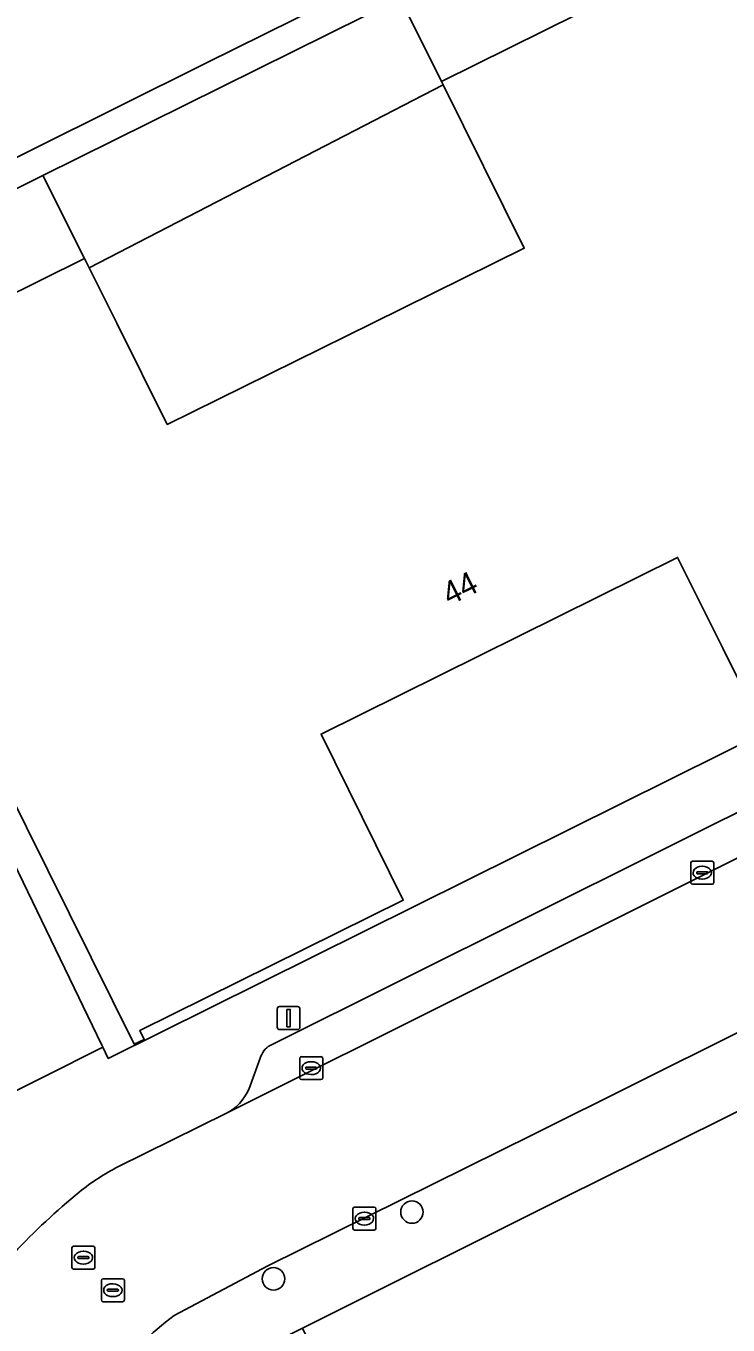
# Model space of a CAD drawing. Extents: x 157793 to 159380, y 380877 to 382313.
# Drawn here: x 157969.6 to 158000.2, y 381456.3 to 381513 of the extents above; entities that cross this region are included whole.
import ezdxf

# ---------------------------------------------------------------- set-up
doc = ezdxf.new("R2010")
doc.units = 0
for name, color, linetype in [('IMGEO_Berm_groen', 7, 'Continuous'), ('IMGEO_Boom', 7, 'Continuous'), ('IMGEO_Erf', 7, 'Continuous'), ('IMGEO_Groenvoorziening', 7, 'Continuous'), ('IMGEO_Hek', 7, 'Continuous'), ('IMGEO_Kolk', 7, 'Continuous'), ('IMGEO_Lichtmast', 7, 'Continuous'), ('IMGEO_Pand', 7, 'Continuous'), ('IMGEO_Pand_nummerreeks', 7, 'Continuous'), ('IMGEO_Parkeervlak_gesloten', 7, 'Continuous'), ('IMGEO_Parkeervlak_open', 7, 'Continuous'), ('IMGEO_Rijbaan_lokaal_gesloten', 7, 'Continuous'), ('IMGEO_Rioolput', 7, 'Continuous'), ('IMGEO_Voetpad_open', 7, 'Continuous')]:
    doc.layers.add(name, color=color, linetype=linetype)

msp = doc.modelspace()

# ---------------------------------------------------------------- linework, layer by layer
at = {"layer": 'IMGEO_Berm_groen'}
msp.add_lwpolyline([(157978.442, 381521.621), (157977.311, 381519.933), (157976.482, 381519.092), (157975.532, 381518.391), (157974.242, 381517.749), (157951.365, 381506.36), (157945.482, 381503.431), (157943.15, 381502.27), (157942.593, 381501.228), (157943.058, 381501.015), (157942.594, 381500), (157941.134, 381496.807), (157943.741, 381495.448), (157945.267, 381495.352), (157954.478, 381499.89), (157954.701, 381500), (157977.445, 381511.314), (157986.551, 381515.844), (157996.349, 381520.716)], dxfattribs=at)
at = {"layer": 'IMGEO_Boom'}
for centre in [(157986.457, 381461.246), (157980.423, 381458.334)]:
    msp.add_circle(centre, 0.489, dxfattribs=at)
at = {"layer": 'IMGEO_Erf'}
for points in [[(157972.389, 381502.405), (157973.589, 381500), (157975.794, 381495.582), (157984.739, 381500), (157991.351, 381503.266), (157987.81, 381510.39)], [(158019.981, 381475.214), (158018.159, 381474.325), (158017.68, 381474.092), (158016.82, 381473.672), (158008.741, 381469.656), (158007.951, 381469.263), (158002.249, 381466.432), (158001.969, 381466.293), (158000, 381465.316), (157996.346, 381463.5), (157993.12, 381461.891), (157981.69, 381456.19), (157983.31, 381452.88), (157982.97, 381452.72), (157985.85, 381446.85), (158000, 381447.964), (158003.413, 381448.233), (158003.581, 381448.246), (158002.787, 381457.829), (158027.635, 381459.625), (158027.622, 381459.792)]]:
    msp.add_lwpolyline(points, close=True, dxfattribs=at)
for points in [[(158034.984, 381505.686), (158023.52, 381500), (158010.931, 381493.756), (158013.496, 381488.404), (158001.635, 381482.543), (158000, 381485.833), (157998.036, 381489.785), (157982.493, 381482.086), (157986.075, 381474.845), (157974.596, 381469.163), (157974.788, 381468.773), (157974.352, 381468.563), (157960.246, 381496.977)], [(157959.399, 381496.551), (157972.94, 381468.518), (157972.984, 381468.428), (157973.217, 381467.945), (158000, 381481.251), (158007.083, 381484.77), (158007.424, 381484.939), (158013.289, 381487.853), (158013.735, 381488.075), (158022.606, 381492.481), (158024.099, 381493.223), (158029.2, 381495.754), (158029.94, 381496.123), (158037.715, 381500)]]:
    msp.add_lwpolyline(points, dxfattribs=at)
at = {"layer": 'IMGEO_Groenvoorziening'}
for points in [[(157997.811, 381520.074), (157985.942, 381514.174), (157987.741, 381510.529), (157999.625, 381516.436)], [(157970.374, 381506.436), (157972.184, 381502.815), (157972.389, 381502.405), (157987.81, 381510.39), (157987.741, 381510.529), (157985.942, 381514.174)]]:
    msp.add_lwpolyline(points, close=True, dxfattribs=at)
msp.add_lwpolyline([(157966.493, 381500), (157972.184, 381502.815), (157970.374, 381506.436), (157957.674, 381500.123), (157957.427, 381500), (157955.015, 381498.801), (157954.478, 381499.89), (157945.267, 381495.352), (157943.741, 381495.448), (157941.134, 381496.807), (157938.238, 381490.473)], dxfattribs=at)
at = {"layer": 'IMGEO_Hek'}
msp.add_lwpolyline([(157972.389, 381502.405), (157987.81, 381510.39)], dxfattribs=at)
at = {"layer": 'IMGEO_Kolk'}
for p, q in [((157998.608, 381475.613), (157998.608, 381476.465)), ((157998.683, 381476.539), (157999.535, 381476.539)), ((157999.609, 381476.465), (157999.609, 381475.613)), ((157998.867, 381476.033), (157998.867, 381476.045)), ((157999.305, 381475.996), (157998.907, 381475.996)), ((157998.91, 381476.082), (157999.308, 381476.082)), ((157999.096, 381476.319), (157999.121, 381476.319)), ((157999.351, 381476.045), (157999.351, 381476.033)), ((157999.535, 381475.539), (157998.683, 381475.539)), ((157999.119, 381475.759), (157999.094, 381475.759)), ((157981.639, 381468.02), (157982.491, 381468.02)), ((157981.564, 381467.094), (157981.564, 381467.946)), ((157981.823, 381467.514), (157981.823, 381467.526)), ((157982.261, 381467.477), (157981.863, 381467.477)), ((157981.866, 381467.563), (157982.264, 381467.563)), ((157982.052, 381467.8), (157982.077, 381467.8)), ((157982.307, 381467.526), (157982.307, 381467.514)), ((157982.565, 381467.946), (157982.565, 381467.094)), ((157982.491, 381467.02), (157981.639, 381467.02)), ((157982.075, 381467.24), (157982.05, 381467.24)), ((157983.884, 381460.535), (157983.884, 381461.387)), ((157983.959, 381461.461), (157984.811, 381461.461)), ((157984.372, 381461.241), (157984.397, 381461.241)), ((157984.885, 381461.387), (157984.885, 381460.535)), ((157984.143, 381460.955), (157984.143, 381460.967)), ((157984.581, 381460.918), (157984.183, 381460.918)), ((157984.186, 381461.004), (157984.584, 381461.004)), ((157984.395, 381460.681), (157984.37, 381460.681)), ((157984.627, 381460.967), (157984.627, 381460.955)), ((157984.811, 381460.461), (157983.959, 381460.461))]:
    msp.add_line(p, q, dxfattribs=at)
for points in [[(157998.608, 381475.613), (157998.608, 381476.465)], [(157998.683, 381476.539), (157999.535, 381476.539)], [(157999.609, 381476.465), (157999.609, 381475.613)], [(157999.535, 381475.539), (157998.683, 381475.539)], [(157981.639, 381468.02), (157982.491, 381468.02)], [(157981.564, 381467.094), (157981.564, 381467.946)], [(157982.565, 381467.946), (157982.565, 381467.094)], [(157982.491, 381467.02), (157981.639, 381467.02)], [(157983.884, 381460.535), (157983.884, 381461.387)], [(157983.959, 381461.461), (157984.811, 381461.461)], [(157984.885, 381461.387), (157984.885, 381460.535)], [(157984.811, 381460.461), (157983.959, 381460.461)]]:
    msp.add_lwpolyline(points, dxfattribs=at)
for centre, radius, start, end in [((157998.685, 381476.463), 0.0765, 91.552, 178.448), ((157998.685, 381476.463), 0.0765, 91.552, 178.448), ((157999.533, 381476.463), 0.0765, 1.552, 88.448), ((157999.533, 381476.463), 0.0765, 1.552, 88.448), ((157998.907, 381476.042), 0.0403, 85.8775, 175.7526), ((157998.904, 381476.032), 0.0366, 178.938, 274.7102), ((157999.308, 381476.039), 0.043, 264.8664, 352.4533), ((157999.312, 381476.044), 0.0386, 1.7309, 96.639), ((157998.685, 381475.615), 0.0765, 181.552, 268.448), ((157998.685, 381475.615), 0.0765, 181.552, 268.448), ((157999.533, 381475.615), 0.0765, 271.552, 358.448), ((157999.533, 381475.615), 0.0765, 271.552, 358.448), ((157981.641, 381467.944), 0.0765, 91.552, 178.448), ((157981.641, 381467.944), 0.0765, 91.552, 178.448), ((157982.489, 381467.944), 0.0765, 1.552, 88.448), ((157982.489, 381467.944), 0.0765, 1.552, 88.448), ((157981.863, 381467.523), 0.0403, 85.8775, 175.7526), ((157981.86, 381467.513), 0.0366, 178.938, 274.7102), ((157982.264, 381467.52), 0.043, 264.8664, 352.4533), ((157982.268, 381467.525), 0.0386, 1.7309, 96.639), ((157981.641, 381467.096), 0.0765, 181.552, 268.448), ((157981.641, 381467.096), 0.0765, 181.552, 268.448), ((157982.489, 381467.096), 0.0765, 271.552, 358.448), ((157982.489, 381467.096), 0.0765, 271.552, 358.448), ((157983.961, 381461.385), 0.0765, 91.552, 178.448), ((157983.961, 381461.385), 0.0765, 91.552, 178.448), ((157984.809, 381461.385), 0.0765, 1.552, 88.448), ((157984.809, 381461.385), 0.0765, 1.552, 88.448), ((157984.183, 381460.964), 0.0403, 85.8775, 175.7526), ((157984.18, 381460.954), 0.0366, 178.938, 274.7102), ((157984.584, 381460.961), 0.043, 264.8664, 352.4533), ((157984.588, 381460.966), 0.0386, 1.7309, 96.639), ((157983.961, 381460.537), 0.0765, 181.552, 268.448), ((157983.961, 381460.537), 0.0765, 181.552, 268.448), ((157984.809, 381460.537), 0.0765, 271.552, 358.448), ((157984.809, 381460.537), 0.0765, 271.552, 358.448)]:
    msp.add_arc(centre, radius, start, end, dxfattribs=at)
for centre, major_axis, ratio, start_param, end_param in [((157999.095, 381476.039), (-0.387, 0.002), 0.722429, 4.712389, 7.853982), ((157999.12, 381476.039), (-0.39, 0.002), 0.717154, 1.570796, 4.712389), ((157982.051, 381467.52), (-0.387, 0.002), 0.722429, 4.712389, 7.853982), ((157982.076, 381467.52), (-0.39, 0.002), 0.717154, 1.570796, 4.712389), ((157984.371, 381460.961), (-0.387, 0.002), 0.722429, 4.712389, 7.853982), ((157984.396, 381460.961), (-0.39, 0.002), 0.717154, 1.570796, 4.712389)]:
    msp.add_ellipse(centre, major_axis=major_axis, ratio=ratio, start_param=start_param, end_param=end_param, dxfattribs=at)
at = {"layer": 'IMGEO_Lichtmast'}
for p, q in [((157980.583, 381469.302), (157980.583, 381470.102)), ((157980.583, 381470.102), (157980.583, 381469.302)), ((157980.683, 381470.202), (157981.473, 381470.202)), ((157981.473, 381470.202), (157980.683, 381470.202)), ((157981.573, 381470.102), (157981.573, 381469.302)), ((157981.573, 381469.302), (157981.573, 381470.102)), ((157981.473, 381469.202), (157980.683, 381469.202)), ((157980.683, 381469.202), (157981.473, 381469.202))]:
    msp.add_line(p, q, dxfattribs=at)
msp.add_lwpolyline([(157981.003, 381470.077), (157981.153, 381470.077), (157981.153, 381469.327), (157981.003, 381469.327), (157981.003, 381470.077)], dxfattribs=at)
for centre, start, end in [((157980.683, 381470.102), 90, 180), ((157980.683, 381470.102), 90, 180), ((157981.473, 381470.102), 0, 90), ((157981.473, 381470.102), 360, 90), ((157980.683, 381469.302), 180, 270), ((157980.683, 381469.302), 180, 270), ((157981.473, 381469.302), 270, 0), ((157981.473, 381469.302), 270, 0)]:
    msp.add_arc(centre, 0.1, start, end, dxfattribs=at)
at = {"layer": 'IMGEO_Pand'}
msp.add_lwpolyline([(157960.246, 381496.977), (157974.352, 381468.563), (157974.788, 381468.773), (157974.596, 381469.163), (157986.075, 381474.845), (157982.493, 381482.086), (157998.036, 381489.785), (158000, 381485.833), (158001.635, 381482.543), (158013.496, 381488.404), (158010.931, 381493.756), (158007.818, 381500), (157999.625, 381516.436), (157987.741, 381510.529), (157987.81, 381510.39), (157991.351, 381503.266), (157984.739, 381500), (157975.794, 381495.582), (157973.589, 381500), (157972.389, 381502.405), (157972.184, 381502.815), (157966.493, 381500)], dxfattribs=at)
at = {"layer": 'IMGEO_Parkeervlak_gesloten'}
msp.add_lwpolyline([(157969.209, 381462.903), (157969.102, 381463.123), (157968.753, 381463.783), (157967.761, 381465.817), (157972.984, 381468.428), (157972.94, 381468.518), (157959.399, 381496.551)], dxfattribs=at)
at = {"layer": 'IMGEO_Parkeervlak_open'}
for points in [[(157978.347, 381465.538), (158009.399, 381481.054), (158049.371, 381501.011)], [(158045.92, 381501.251), (158031.118, 381493.851), (158023.762, 381490.206), (158014.89, 381485.807), (158008.621, 381482.645), (157980.273, 381468.509)], [(157979.847, 381467.949), (157979.343, 381466.595)]]:
    msp.add_lwpolyline(points, dxfattribs=at)
for centre, radius, start, end in [((157980.711, 381467.734), 0.891, 119.4709, 166.0076), ((157977.34, 381467.485), 2.192, 297.352, 336.0518)]:
    msp.add_arc(centre, radius, start, end, dxfattribs=at)
at = {"layer": 'IMGEO_Rijbaan_lokaal_gesloten'}
for points in [[(158049.413, 381501.032), (158049.392, 381501.021), (158049.371, 381501.011), (158009.399, 381481.054), (157978.347, 381465.538), (157973.66, 381463.227)], [(157976.095, 381456.733), (157980.176, 381458.897), (157991.736, 381464.625), (158000.654, 381469.071), (158007.384, 381472.404), (158016.78, 381477.087), (158021.34, 381479.433), (158041.845, 381489.551), (158052.459, 381494.851)]]:
    msp.add_lwpolyline(points, dxfattribs=at)
for centre, radius, start, end in [((157978.436, 381454.036), 10.358, 117.46, 128.7154), ((157990.576, 381439.369), 29.396, 129.2982, 144.471), ((157983.865, 381446.158), 13.123, 126.3067, 159.2546)]:
    msp.add_arc(centre, radius, start, end, dxfattribs=at)
at = {"layer": 'IMGEO_Rioolput'}
for p, q in [((157971.636, 381458.832), (157971.636, 381459.684)), ((157971.711, 381459.758), (157972.563, 381459.758)), ((157972.124, 381459.538), (157972.149, 381459.538)), ((157972.637, 381459.684), (157972.637, 381458.832)), ((157971.895, 381459.252), (157971.895, 381459.264)), ((157972.333, 381459.215), (157971.935, 381459.215)), ((157971.938, 381459.301), (157972.336, 381459.301)), ((157972.147, 381458.978), (157972.122, 381458.978)), ((157972.379, 381459.264), (157972.379, 381459.252)), ((157972.563, 381458.758), (157971.711, 381458.758)), ((157972.995, 381458.339), (157973.847, 381458.339)), ((157972.92, 381457.413), (157972.92, 381458.265)), ((157973.179, 381457.833), (157973.179, 381457.845)), ((157973.617, 381457.796), (157973.219, 381457.796)), ((157973.222, 381457.882), (157973.62, 381457.882)), ((157973.408, 381458.119), (157973.433, 381458.119)), ((157973.663, 381457.845), (157973.663, 381457.833)), ((157973.921, 381458.265), (157973.921, 381457.413)), ((157973.847, 381457.339), (157972.995, 381457.339)), ((157973.431, 381457.559), (157973.406, 381457.559))]:
    msp.add_line(p, q, dxfattribs=at)
for points in [[(157971.636, 381458.832), (157971.636, 381459.684)], [(157971.711, 381459.758), (157972.563, 381459.758)], [(157972.637, 381459.684), (157972.637, 381458.832)], [(157972.563, 381458.758), (157971.711, 381458.758)], [(157972.995, 381458.339), (157973.847, 381458.339)], [(157972.92, 381457.413), (157972.92, 381458.265)], [(157973.921, 381458.265), (157973.921, 381457.413)], [(157973.847, 381457.339), (157972.995, 381457.339)]]:
    msp.add_lwpolyline(points, dxfattribs=at)
for centre, radius, start, end in [((157971.713, 381459.682), 0.0765, 91.552, 178.448), ((157971.713, 381459.682), 0.0765, 91.552, 178.448), ((157972.561, 381459.682), 0.0765, 1.552, 88.448), ((157972.561, 381459.682), 0.0765, 1.552, 88.448), ((157971.935, 381459.261), 0.0403, 85.8775, 175.7526), ((157971.932, 381459.251), 0.0366, 178.938, 274.7102), ((157972.336, 381459.258), 0.043, 264.8664, 352.4533), ((157972.34, 381459.263), 0.0386, 1.7309, 96.639), ((157971.713, 381458.834), 0.0765, 181.552, 268.448), ((157971.713, 381458.834), 0.0765, 181.552, 268.448), ((157972.561, 381458.834), 0.0765, 271.552, 358.448), ((157972.561, 381458.834), 0.0765, 271.552, 358.448), ((157972.997, 381458.263), 0.0765, 91.552, 178.448), ((157972.997, 381458.263), 0.0765, 91.552, 178.448), ((157973.845, 381458.263), 0.0765, 1.552, 88.448), ((157973.845, 381458.263), 0.0765, 1.552, 88.448), ((157973.219, 381457.842), 0.0403, 85.8775, 175.7526), ((157973.216, 381457.832), 0.0366, 178.938, 274.7102), ((157973.62, 381457.839), 0.043, 264.8664, 352.4533), ((157973.624, 381457.844), 0.0386, 1.7309, 96.639), ((157972.997, 381457.415), 0.0765, 181.552, 268.448), ((157972.997, 381457.415), 0.0765, 181.552, 268.448), ((157973.845, 381457.415), 0.0765, 271.552, 358.448), ((157973.845, 381457.415), 0.0765, 271.552, 358.448)]:
    msp.add_arc(centre, radius, start, end, dxfattribs=at)
for centre, major_axis, ratio, start_param, end_param in [((157972.123, 381459.258), (-0.387, 0.002), 0.722429, 4.712389, 7.853982), ((157972.148, 381459.258), (-0.39, 0.002), 0.717154, 1.570796, 4.712389), ((157973.407, 381457.839), (-0.387, 0.002), 0.722429, 4.712389, 7.853982), ((157973.432, 381457.839), (-0.39, 0.002), 0.717154, 1.570796, 4.712389)]:
    msp.add_ellipse(centre, major_axis=major_axis, ratio=ratio, start_param=start_param, end_param=end_param, dxfattribs=at)
at = {"layer": 'IMGEO_Voetpad_open'}
for points in [[(157986.551, 381515.844), (157977.445, 381511.314), (157954.701, 381500), (157954.478, 381499.89), (157955.015, 381498.801), (157957.427, 381500), (157957.674, 381500.123), (157970.374, 381506.436), (157985.942, 381514.174)], [(158052.562, 381504.296), (158051.36, 381506.804), (158037.715, 381500), (158029.94, 381496.123), (158029.2, 381495.754), (158024.099, 381493.223), (158022.606, 381492.481), (158013.735, 381488.075), (158013.289, 381487.853), (158007.424, 381484.939), (158007.083, 381484.77), (158000, 381481.251), (157973.217, 381467.945), (157972.984, 381468.428), (157967.761, 381465.817), (157968.753, 381463.783), (157969.102, 381463.123), (157969.209, 381462.903)], [(157980.273, 381468.509), (158008.621, 381482.645), (158014.89, 381485.807), (158023.762, 381490.206), (158031.118, 381493.851), (158045.92, 381501.251)], [(158052.459, 381494.851), (158041.845, 381489.551), (158021.34, 381479.433), (158016.78, 381477.087), (158007.384, 381472.404), (158000.654, 381469.071), (157991.736, 381464.625), (157980.176, 381458.897), (157976.095, 381456.733)], [(157977.963, 381454.315), (157981.69, 381456.19), (157993.12, 381461.891), (157996.346, 381463.5), (158000, 381465.316), (158001.969, 381466.293), (158002.249, 381466.432), (158007.951, 381469.263), (158008.741, 381469.656), (158016.82, 381473.672), (158017.68, 381474.092), (158018.159, 381474.325), (158019.981, 381475.214), (158022.566, 381476.498), (158024.363, 381477.391)], [(157979.343, 381466.595), (157979.847, 381467.949)], [(157973.66, 381463.227), (157978.347, 381465.538)]]:
    msp.add_lwpolyline(points, dxfattribs=at)
for centre, radius, start, end in [((157980.711, 381467.734), 0.891, 119.4709, 166.0076), ((157977.34, 381467.485), 2.192, 297.352, 336.0518), ((157978.436, 381454.036), 10.358, 117.46, 128.7154), ((157990.576, 381439.369), 29.396, 129.2982, 144.471), ((157983.865, 381446.158), 13.123, 126.3067, 159.2546)]:
    msp.add_arc(centre, radius, start, end, dxfattribs=at)

# ---------------------------------------------------------------- texts
at = {"layer": 'IMGEO_Pand_nummerreeks'}
msp.add_text('44', height=1, rotation=26.3508, dxfattribs=at).set_placement((157988.091, 381487.672))

doc.saveas('drawing.dxf')
